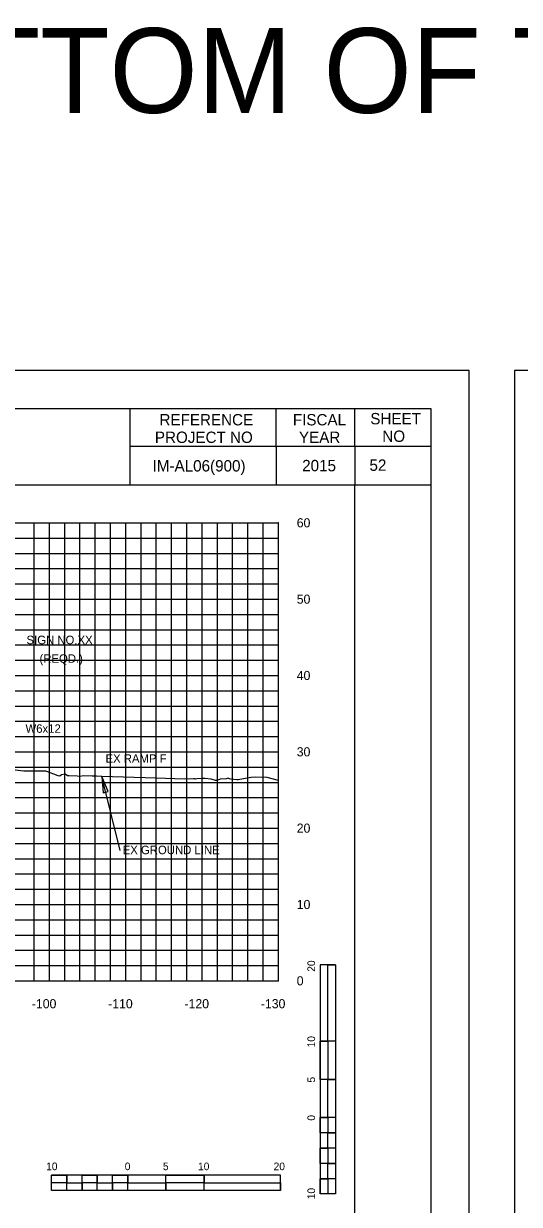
# Model space of a CAD drawing. Extents: x 2193008 to 2198143, y 1236112 to 1237864.
# Drawn here: x 2195485.4 to 2195550.3, y 1237228.8 to 1237383.5 of the extents above; entities that cross this region are included whole.
import ezdxf

# ---------------------------------------------------------------- set-up
doc = ezdxf.new("R2010")
doc.units = 0
for name, color, linetype in [('2', 7, 'Continuous'), ('3', 7, 'Continuous'), ('31', 7, 'Continuous'), ('60', 7, 'Continuous'), ('ANNO-SHT', 7, 'Continuous'), ('GSDIMS', 7, 'Continuous'), ('Level 1', 7, 'Continuous'), ('Level 55', 7, 'Continuous'), ('Level 6', 7, 'Continuous'), ('LIMT-CSLINE', 7, 'Continuous'), ('M-ROADS', 7, 'Continuous'), ('SHT-BNDRY', 7, 'Continuous')]:
    doc.layers.add(name, color=color, linetype=linetype)

msp = doc.modelspace()

# ---------------------------------------------------------------- linework, layer by layer
msp.add_lwpolyline([(2195228.78, 1237133.05), (2195528.78, 1237133.05), (2195528.78, 1237323.05), (2195228.78, 1237323.05)], close=True)
at = {"layer": '2'}
msp.add_lwpolyline([(2195528.75, 1237281.19), (2195528.76, 1237280.19)], dxfattribs=at)
msp.add_lwpolyline([(2195528.75, 1237281.19), (2195528.76, 1237280.19)], dxfattribs=at)
at = {"layer": '3'}
msp.add_line((2195498.05, 1237275.19), (2195495.65, 1237284.88), dxfattribs=at)
at = {"layer": '60'}
for p, q in [((2195518.78, 1237258.11), (2195518.78, 1237318.11)), ((2195518.84, 1237318.11), (2195518.78, 1237318.11)), ((2195518.84, 1237308.11), (2195518.78, 1237308.11)), ((2195518.84, 1237298.11), (2195518.78, 1237298.11)), ((2195518.84, 1237288.11), (2195518.78, 1237288.11)), ((2195518.84, 1237278.11), (2195518.78, 1237278.11)), ((2195518.84, 1237268.11), (2195518.78, 1237268.11)), ((2195388.78, 1237258.11), (2195518.78, 1237258.11)), ((2195488.78, 1237258.05), (2195488.78, 1237258.11)), ((2195498.78, 1237258.05), (2195498.78, 1237258.11)), ((2195508.78, 1237258.05), (2195508.78, 1237258.11)), ((2195518.78, 1237258.05), (2195518.78, 1237258.11)), ((2195518.84, 1237258.11), (2195518.78, 1237258.11))]:
    msp.add_line(p, q, dxfattribs=at)
at = {"layer": 'GSDIMS'}
msp.add_lwpolyline([(2195495.65, 1237284.88), (2195495.82, 1237282.75), (2195496.49, 1237282.93)], close=True, dxfattribs=at)
at = {"layer": 'Level 1'}
for p, q in [((2195524.26, 1237260.19), (2195524.26, 1237230.19)), ((2195526.26, 1237260.19), (2195524.26, 1237260.19)), ((2195526.26, 1237260.19), (2195526.26, 1237250.19)), ((2195526.26, 1237260.19), (2195526.26, 1237230.19)), ((2195525.26, 1237250.19), (2195524.26, 1237250.19)), ((2195526.26, 1237250.19), (2195524.26, 1237250.19)), ((2195525.26, 1237250.19), (2195525.26, 1237245.19)), ((2195526.26, 1237245.19), (2195524.26, 1237245.19)), ((2195526.26, 1237245.19), (2195525.26, 1237245.19)), ((2195526.26, 1237245.19), (2195526.26, 1237240.19)), ((2195525.26, 1237240.19), (2195524.26, 1237240.19)), ((2195526.26, 1237240.19), (2195524.26, 1237240.19)), ((2195525.26, 1237240.19), (2195525.26, 1237238.19)), ((2195526.26, 1237238.19), (2195525.26, 1237238.19)), ((2195526.26, 1237238.19), (2195526.26, 1237236.19)), ((2195525.26, 1237236.19), (2195524.26, 1237236.19)), ((2195525.26, 1237236.19), (2195525.26, 1237234.19)), ((2195526.26, 1237234.19), (2195525.26, 1237234.19)), ((2195526.26, 1237234.19), (2195526.26, 1237232.19)), ((2195519.05, 1237232.63), (2195489.05, 1237232.63)), ((2195489.05, 1237230.63), (2195489.05, 1237232.63)), ((2195491.05, 1237231.63), (2195491.05, 1237232.63)), ((2195495.05, 1237231.63), (2195495.05, 1237232.63)), ((2195499.05, 1237231.63), (2195499.05, 1237232.63)), ((2195499.05, 1237230.63), (2195499.05, 1237232.63)), ((2195504.05, 1237230.63), (2195504.05, 1237232.63)), ((2195509.05, 1237231.63), (2195509.05, 1237232.63)), ((2195509.05, 1237230.63), (2195509.05, 1237232.63)), ((2195519.05, 1237230.63), (2195519.05, 1237232.63)), ((2195525.26, 1237232.19), (2195524.26, 1237232.19)), ((2195525.26, 1237232.19), (2195525.26, 1237230.19)), ((2195491.05, 1237231.63), (2195489.05, 1237231.63)), ((2195519.05, 1237230.63), (2195489.05, 1237230.63)), ((2195493.05, 1237230.63), (2195491.05, 1237230.63)), ((2195493.05, 1237230.63), (2195493.05, 1237231.63)), ((2195495.05, 1237231.63), (2195493.05, 1237231.63)), ((2195497.05, 1237230.63), (2195495.05, 1237230.63)), ((2195497.05, 1237230.63), (2195497.05, 1237231.63)), ((2195499.05, 1237231.63), (2195497.05, 1237231.63)), ((2195504.05, 1237230.63), (2195499.05, 1237230.63)), ((2195504.05, 1237230.63), (2195504.05, 1237231.63)), ((2195509.05, 1237231.63), (2195504.05, 1237231.63)), ((2195519.05, 1237230.63), (2195509.05, 1237230.63)), ((2195526.26, 1237230.19), (2195524.26, 1237230.19))]:
    msp.add_line(p, q, dxfattribs=at)
for points in [[(2195525.26, 1237250.19), (2195525.26, 1237260.19), (2195526.26, 1237260.19), (2195526.26, 1237250.19)], [(2195524.26, 1237245.19), (2195524.26, 1237250.19), (2195525.26, 1237250.19), (2195525.26, 1237245.19)], [(2195525.26, 1237240.19), (2195525.26, 1237245.19), (2195526.26, 1237245.19), (2195526.26, 1237240.19)], [(2195524.26, 1237238.19), (2195524.26, 1237240.19), (2195525.26, 1237240.19), (2195525.26, 1237238.19)], [(2195525.26, 1237236.19), (2195525.26, 1237238.19), (2195526.26, 1237238.19), (2195526.26, 1237236.19)], [(2195524.26, 1237234.19), (2195524.26, 1237236.19), (2195525.26, 1237236.19), (2195525.26, 1237234.19)], [(2195525.26, 1237232.19), (2195525.26, 1237234.19), (2195526.26, 1237234.19), (2195526.26, 1237232.19)], [(2195489.05, 1237232.63), (2195491.05, 1237232.63), (2195491.05, 1237231.63), (2195489.05, 1237231.63)], [(2195493.05, 1237232.63), (2195495.05, 1237232.63), (2195495.05, 1237231.63), (2195493.05, 1237231.63)], [(2195497.05, 1237232.63), (2195499.05, 1237232.63), (2195499.05, 1237231.63), (2195497.05, 1237231.63)], [(2195504.05, 1237232.63), (2195509.05, 1237232.63), (2195509.05, 1237231.63), (2195504.05, 1237231.63)], [(2195524.26, 1237230.19), (2195524.26, 1237232.19), (2195525.26, 1237232.19), (2195525.26, 1237230.19)], [(2195491.05, 1237231.63), (2195493.05, 1237231.63), (2195493.05, 1237230.63), (2195491.05, 1237230.63)], [(2195495.05, 1237231.63), (2195497.05, 1237231.63), (2195497.05, 1237230.63), (2195495.05, 1237230.63)], [(2195499.05, 1237231.63), (2195504.05, 1237231.63), (2195504.05, 1237230.63), (2195499.05, 1237230.63)], [(2195509.05, 1237231.63), (2195519.05, 1237231.63), (2195519.05, 1237230.63), (2195509.05, 1237230.63)]]:
    msp.add_lwpolyline(points, close=True, dxfattribs=at)
at = {"layer": 'Level 6'}
for p, q in [((2195499.33, 1237333.04), (2195499.33, 1237323.05)), ((2195518.49, 1237328.04), (2195518.49, 1237333.04)), ((2195528.78, 1237328.17), (2195528.78, 1237333.04)), ((2195538.79, 1237328.1), (2195499.33, 1237328.1)), ((2195518.49, 1237328.04), (2195518.49, 1237323.05)), ((2195528.78, 1237328.17), (2195528.78, 1237323.05)), ((2195538.79, 1237323.05), (2195500.54, 1237323.05))]:
    msp.add_line(p, q, dxfattribs=at)
at = {"layer": 'M-ROADS'}
for p, q in [((2195388.78, 1237318.11), (2195518.78, 1237318.11)), ((2195486.78, 1237258.11), (2195486.78, 1237318.11)), ((2195488.78, 1237258.11), (2195488.78, 1237318.11)), ((2195490.78, 1237258.11), (2195490.78, 1237318.11)), ((2195492.78, 1237258.11), (2195492.78, 1237318.11)), ((2195494.78, 1237258.11), (2195494.78, 1237318.11)), ((2195496.78, 1237258.11), (2195496.78, 1237318.11)), ((2195498.78, 1237258.11), (2195498.78, 1237318.11)), ((2195500.78, 1237258.11), (2195500.78, 1237318.11)), ((2195502.78, 1237258.11), (2195502.78, 1237318.11)), ((2195504.78, 1237258.11), (2195504.78, 1237318.11)), ((2195506.78, 1237258.11), (2195506.78, 1237318.11)), ((2195508.78, 1237258.11), (2195508.78, 1237318.11)), ((2195510.78, 1237258.11), (2195510.78, 1237318.11)), ((2195512.78, 1237258.11), (2195512.78, 1237318.11)), ((2195514.78, 1237258.11), (2195514.78, 1237318.11)), ((2195516.78, 1237258.11), (2195516.78, 1237318.11)), ((2195518.78, 1237258.11), (2195518.78, 1237318.11)), ((2195388.78, 1237316.11), (2195518.78, 1237316.11)), ((2195388.78, 1237314.11), (2195518.78, 1237314.11)), ((2195388.78, 1237312.11), (2195518.78, 1237312.11)), ((2195388.78, 1237310.11), (2195518.78, 1237310.11)), ((2195388.78, 1237308.11), (2195518.78, 1237308.11)), ((2195388.78, 1237306.11), (2195518.78, 1237306.11)), ((2195388.78, 1237304.11), (2195518.78, 1237304.11)), ((2195388.78, 1237302.11), (2195518.78, 1237302.11)), ((2195388.78, 1237300.11), (2195518.78, 1237300.11)), ((2195388.78, 1237298.11), (2195518.78, 1237298.11)), ((2195388.78, 1237296.11), (2195518.78, 1237296.11)), ((2195388.78, 1237294.11), (2195518.78, 1237294.11)), ((2195388.78, 1237292.11), (2195518.78, 1237292.11)), ((2195388.78, 1237290.11), (2195518.78, 1237290.11)), ((2195388.78, 1237288.11), (2195518.78, 1237288.11)), ((2195388.78, 1237286.11), (2195518.78, 1237286.11)), ((2195388.78, 1237284.11), (2195518.78, 1237284.11)), ((2195388.78, 1237282.11), (2195518.78, 1237282.11)), ((2195388.78, 1237280.11), (2195518.78, 1237280.11)), ((2195388.78, 1237278.11), (2195518.78, 1237278.11)), ((2195388.78, 1237276.11), (2195518.78, 1237276.11)), ((2195388.78, 1237274.11), (2195518.78, 1237274.11)), ((2195388.78, 1237272.11), (2195518.78, 1237272.11)), ((2195388.78, 1237270.11), (2195518.78, 1237270.11)), ((2195388.78, 1237268.11), (2195518.78, 1237268.11)), ((2195388.78, 1237266.11), (2195518.78, 1237266.11)), ((2195388.78, 1237264.11), (2195518.78, 1237264.11)), ((2195388.78, 1237262.11), (2195518.78, 1237262.11)), ((2195388.78, 1237260.11), (2195518.78, 1237260.11)), ((2195388.78, 1237258.11), (2195518.78, 1237258.11))]:
    msp.add_line(p, q, dxfattribs=at)
for points in [[(2195203.79, 1237118.04), (2195543.79, 1237118.04), (2195543.79, 1237338.04), (2195203.79, 1237338.04)], [(2195549.71, 1237118.04), (2195889.71, 1237118.04), (2195889.71, 1237338.04), (2195549.71, 1237338.04)]]:
    msp.add_lwpolyline(points, close=True, dxfattribs=at)
msp.add_lwpolyline([(2195518.78, 1237284.33), (2195517.29, 1237284.75), (2195515.81, 1237284.79), (2195515.23, 1237284.76), (2195515.21, 1237284.76), (2195515.15, 1237284.74), (2195513.51, 1237284.43), (2195513.32, 1237284.44), (2195512.53, 1237284.52), (2195512.36, 1237284.59), (2195512.18, 1237284.66), (2195511.92, 1237284.55), (2195511.14, 1237284.52), (2195510.93, 1237284.44), (2195510.73, 1237284.35), (2195510.52, 1237284.34), (2195509.96, 1237284.52), (2195509.14, 1237284.6), (2195509.08, 1237284.61), (2195508.98, 1237284.61), (2195508.69, 1237284.6), (2195508.09, 1237284.56), (2195507.91, 1237284.53), (2195507.82, 1237284.57), (2195507.65, 1237284.56), (2195506.47, 1237284.51), (2195502.7, 1237284.64), (2195495.65, 1237284.88), (2195494.93, 1237284.9), (2195494.53, 1237284.92), (2195494.4, 1237284.91), (2195493.23, 1237284.95), (2195492.75, 1237284.89), (2195492.43, 1237284.9), (2195491.36, 1237284.95), (2195491.28, 1237284.95), (2195491.16, 1237284.96), (2195490.83, 1237285.16), (2195490.37, 1237285.08), (2195490.14, 1237284.93), (2195489.93, 1237284.98), (2195488.44, 1237285.52), (2195488.29, 1237285.56), (2195488.28, 1237285.58), (2195486.2, 1237285.58), (2195485.45, 1237285.59), (2195467.52, 1237287.69)], dxfattribs=at)
at = {"layer": 'SHT-BNDRY'}
msp.add_lwpolyline([(2195216.29, 1237123.04), (2195538.79, 1237123.04), (2195538.79, 1237333.04), (2195216.29, 1237333.04)], close=True, dxfattribs=at)

# ---------------------------------------------------------------- texts
at = {"layer": '31'}
for s, p in [('60', (2195521.18, 1237317.51)), ('50', (2195521.18, 1237307.51)), ('40', (2195521.18, 1237297.51)), ('30', (2195521.18, 1237287.51)), ('20', (2195521.18, 1237277.51)), ('10', (2195521.18, 1237267.51)), ('0', (2195521.18, 1237257.51))]:
    msp.add_text(s, height=1.2, dxfattribs=at).set_placement(p)
at = {"layer": 'ANNO-SHT'}
for s, height, p in [(' IM-AL06(900) ', 1.4899, (2195501.74, 1237324.83)), ('2015', 1.49, (2195521.89, 1237324.86)), ('  52 ', 1.49, (2195529.6, 1237324.92))]:
    msp.add_text(s, height=height, rotation=360, dxfattribs=at).set_placement(p)
at = {"layer": 'Level 1'}
for s, height, rotation, p in [('20', 0.999, 90.0572, (2195523.58, 1237259.3)), ('10', 0.999, 90.0572, (2195523.58, 1237249.39)), ('5', 1, 90.0572, (2195523.58, 1237244.78)), ('0', 1, 90.0572, (2195523.58, 1237239.79)), ('10', 0.999, 0.0572, (2195488.35, 1237233.3)), ('0', 1, 0.0572, (2195498.65, 1237233.3)), ('5', 0.999, 0.0572, (2195503.65, 1237233.3)), ('10', 0.999, 0.0572, (2195508.25, 1237233.3)), ('20', 0.999, 0.0572, (2195518.15, 1237233.3)), ('10', 0.999, 90.0572, (2195523.58, 1237229.49))]:
    msp.add_text(s, height=height, rotation=rotation, dxfattribs=at).set_placement(p)
at = {"layer": 'Level 55'}
for s, height, p in [('2) SPECIAL DESIGN POSTS ARE NEEDED BECAUSE THE DISTANCE BETWEEN THE BOTTOM OF THE CENTER', 11.1046, (2194857.18, 1237371.81)), ('SIGN NO.XX', 1.11, (2195485.78, 1237302.21)), ('(REQD.)', 1.11, (2195487.48, 1237299.77)), ('W6x12', 1.11, (2195485.65, 1237290.6)), ('EX RAMP F', 1.11, (2195496.13, 1237286.68)), ('EX GROUND LINE', 1.1105, (2195498.38, 1237274.7))]:
    msp.add_text(s, height=height, dxfattribs=at).set_placement(p)
at = {"layer": 'Level 6'}
for s, p in [('REFERENCE', (2195503.2, 1237330.87)), ('FISCAL', (2195520.67, 1237330.87)), ('SHEET', (2195530.82, 1237331.01)), ('PROJECT NO', (2195502.6, 1237328.57)), ('YEAR', (2195521.47, 1237328.57)), ('NO', (2195532.39, 1237328.71))]:
    msp.add_text(s, height=1.488, dxfattribs=at).set_placement(p)
at = {"layer": 'LIMT-CSLINE'}
for s, p in [('-100', (2195486.48, 1237254.51)), ('-110', (2195496.48, 1237254.51)), ('-120', (2195506.48, 1237254.51)), ('-130', (2195516.48, 1237254.51))]:
    msp.add_text(s, height=1.2, dxfattribs=at).set_placement(p)

doc.saveas('drawing.dxf')
